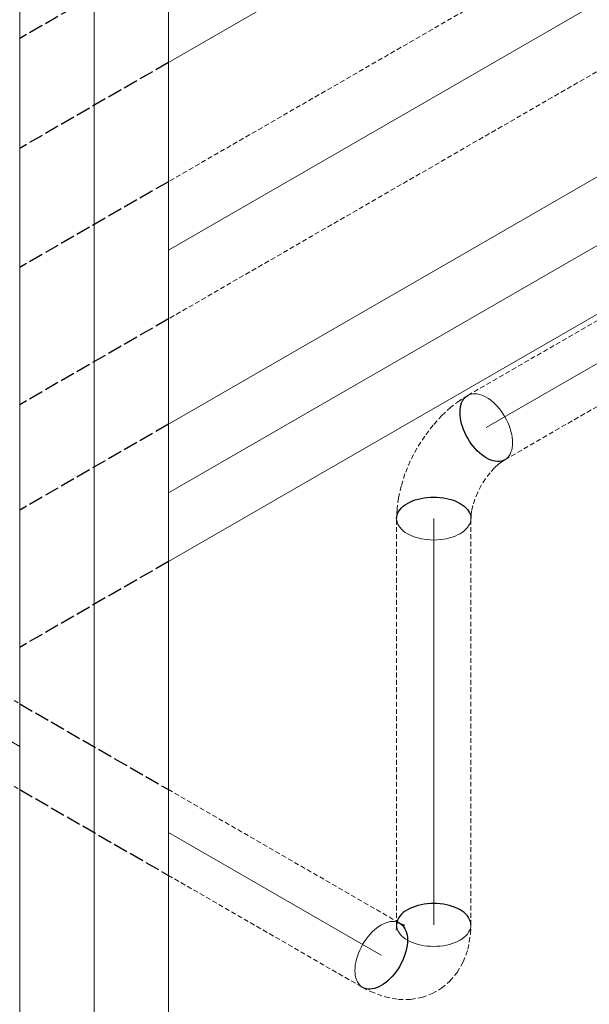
# Model space of a CAD drawing. Header units: millimetres. Extents: x 9824119 to 13672909, y -72394 to 462135.
# Tile 640 of 656: x 10377256 to 10377491, y -1656 to -1250. Entities that reach past the tile are written whole.
import ezdxf

# ---------------------------------------------------------------- set-up
doc = ezdxf.new("R2010")
doc.units = ezdxf.units.MM
doc.linetypes.add('Hidden', pattern=[3, 2, -1])
doc.linetypes.add('UnderFloor', pattern=[7.5, 6, -1.5])
doc.layers.add('PIPE-H1', color=7, linetype='Continuous')
doc.styles.add('ISOCPEUR', font='isocpeui.ttf')

# ---------------------------------------------------------------- blocks, each defined once
blk = doc.blocks.new('*U939')
at = {"layer": 'PIPE-H1', "color": 1, "linetype": 'Continuous', "lineweight": 20}
for p, q in [((10377256.02, -1729.64), (10377256.02, 4220.36)), ((10377317.25, -1729.64), (10377317.25, 4220.36))]:
    blk.add_line(p, q, dxfattribs=at)
at = {"layer": 'PIPE-H1', "color": 7, "linetype": 'Continuous', "lineweight": 5}
blk.add_line((10377286.63, -1729.64), (10377286.63, 4220.36), dxfattribs=at)
blk = doc.blocks.new('*U1991')
at = {"layer": 'PIPE-H1', "color": 82, "linetype": 'Continuous', "lineweight": 20}
blk.add_line((10377522.29, -1149.46), (10377317.25, -1267.84), dxfattribs=at)
at = {"layer": 'PIPE-H1', "color": 1, "linetype": 'UnderFloor', "lineweight": -3}
for p, q in [((10377317.25, -1222.59), (10377256.02, -1257.94)), ((10377317.25, -1267.84), (10377256.02, -1303.2))]:
    blk.add_line(p, q, dxfattribs=at)
blk = doc.blocks.new('*U2315')
at = {"layer": 'PIPE-H1', "color": 1, "linetype": 'UnderFloor', "lineweight": -3}
for p, q in [((10377137.7, -1463.8), (10377144.54, -1467.74)), ((10377169.05, -1481.9), (10377230.29, -1517.25)), ((10377122.39, -1490.31), (10377144.54, -1503.1)), ((10377156.27, -1509.88), (10377230.29, -1552.61)), ((10377256.02, -1532.11), (10377317.25, -1567.46)), ((10377256.02, -1567.46), (10377317.25, -1602.82)), ((10377411.28, -1621.75), (10377412.6, -1622.51))]:
    blk.add_line(p, q, dxfattribs=at)
at = {"layer": 'PIPE-H1', "color": 5, "linetype": 'Hidden', "lineweight": 20}
for p, q in [((10377144.54, -1467.74), (10377169.05, -1481.9)), ((10377144.54, -1503.1), (10377156.27, -1509.88)), ((10377230.29, -1517.25), (10377256.02, -1532.11)), ((10377230.29, -1552.61), (10377256.02, -1567.46)), ((10377317.25, -1567.46), (10377411.28, -1621.75)), ((10377317.25, -1602.82), (10377397.29, -1649.03))]:
    blk.add_line(p, q, dxfattribs=at)
at = {"layer": 'PIPE-H1', "color": 7, "linetype": 'Continuous', "lineweight": 20}
for p, q in [((10377144.54, -1485.42), (10377169.05, -1499.58)), ((10377230.29, -1534.93), (10377256.02, -1549.78)), ((10377317.25, -1585.14), (10377404.94, -1635.77))]:
    blk.add_line(p, q, dxfattribs=at)
blk = doc.blocks.new('*U2316')
at = {"layer": 'PIPE-H1', "color": 1, "linetype": 'UnderFloor', "lineweight": -3}
for p, q in [((10377421.36, -1614.96), (10377420.12, -1615.26)), ((10377422.63, -1614.73), (10377421.36, -1614.96)), ((10377423.94, -1614.56), (10377422.63, -1614.73)), ((10377425.26, -1614.46), (10377423.94, -1614.56)), ((10377426.59, -1614.43), (10377425.26, -1614.46)), ((10377427.93, -1614.46), (10377426.59, -1614.43)), ((10377429.25, -1614.56), (10377427.93, -1614.46)), ((10377430.56, -1614.73), (10377429.25, -1614.56)), ((10377431.83, -1614.96), (10377430.56, -1614.73)), ((10377433.06, -1615.26), (10377431.83, -1614.96)), ((10377413.34, -1618.85), (10377412.72, -1619.53)), ((10377414.05, -1618.2), (10377413.34, -1618.85)), ((10377414.87, -1617.59), (10377414.05, -1618.2)), ((10377415.77, -1617.02), (10377414.87, -1617.59)), ((10377416.75, -1616.5), (10377415.77, -1617.02)), ((10377417.81, -1616.03), (10377416.75, -1616.5)), ((10377418.94, -1615.61), (10377417.81, -1616.03)), ((10377420.12, -1615.26), (10377418.94, -1615.61)), ((10377434.25, -1615.61), (10377433.06, -1615.26)), ((10377435.38, -1616.03), (10377434.25, -1615.61)), ((10377436.43, -1616.5), (10377435.38, -1616.03)), ((10377437.42, -1617.02), (10377436.43, -1616.5)), ((10377438.32, -1617.59), (10377437.42, -1617.02)), ((10377439.13, -1618.2), (10377438.32, -1617.59)), ((10377439.85, -1618.85), (10377439.13, -1618.2)), ((10377440.47, -1619.53), (10377439.85, -1618.85)), ((10377411.34, -1622.5), (10377411.28, -1623.27)), ((10377411.52, -1621.73), (10377411.34, -1622.5)), ((10377411.81, -1620.98), (10377411.52, -1621.73)), ((10377412.21, -1620.24), (10377411.81, -1620.98)), ((10377412.72, -1619.53), (10377412.21, -1620.24)), ((10377412.6, -1622.51), (10377413.24, -1622.95)), ((10377413.24, -1622.95), (10377413.81, -1623.48)), ((10377440.98, -1620.24), (10377440.47, -1619.53)), ((10377441.38, -1620.98), (10377440.98, -1620.24)), ((10377441.67, -1621.73), (10377441.38, -1620.98)), ((10377441.85, -1622.5), (10377441.67, -1621.73)), ((10377441.9, -1623.27), (10377441.85, -1622.5)), ((10377413.81, -1623.48), (10377414.32, -1624.11)), ((10377414.26, -1623.27), (10377414.51, -1623.36)), ((10377414.32, -1624.11), (10377414.75, -1624.82)), ((10377414.75, -1624.82), (10377415.12, -1625.62)), ((10377415.12, -1625.62), (10377415.4, -1626.5)), ((10377415.4, -1626.5), (10377415.6, -1627.44)), ((10377415.6, -1627.44), (10377415.73, -1628.45)), ((10377415.73, -1630.63), (10377415.6, -1631.78)), ((10377415.73, -1628.45), (10377415.77, -1629.52)), ((10377415.77, -1629.52), (10377415.73, -1630.63)), ((10377415.12, -1634.17), (10377414.75, -1635.39)), ((10377415.4, -1632.97), (10377415.12, -1634.17)), ((10377415.6, -1631.78), (10377415.4, -1632.97)), ((10377413.24, -1639.02), (10377412.6, -1640.19)), ((10377413.81, -1637.82), (10377413.24, -1639.02)), ((10377414.32, -1636.61), (10377413.81, -1637.82)), ((10377414.75, -1635.39), (10377414.32, -1636.61)), ((10377410.36, -1643.47), (10377409.52, -1644.46)), ((10377411.15, -1642.42), (10377410.36, -1643.47)), ((10377411.9, -1641.33), (10377411.15, -1642.42)), ((10377412.6, -1640.19), (10377411.9, -1641.33)), ((10377406.82, -1646.99), (10377405.89, -1647.68)), ((10377407.75, -1646.22), (10377406.82, -1646.99)), ((10377408.65, -1645.38), (10377407.75, -1646.22)), ((10377409.52, -1644.46), (10377408.65, -1645.38)), ((10377397.98, -1649.36), (10377397.29, -1649.03)), ((10377398.73, -1649.59), (10377397.98, -1649.36)), ((10377399.53, -1649.72), (10377398.73, -1649.59)), ((10377400.37, -1649.74), (10377399.53, -1649.72)), ((10377401.24, -1649.65), (10377400.37, -1649.74)), ((10377402.14, -1649.46), (10377401.24, -1649.65)), ((10377403.06, -1649.16), (10377402.14, -1649.46)), ((10377404, -1648.77), (10377403.06, -1649.16)), ((10377404.94, -1648.27), (10377404, -1648.77)), ((10377405.89, -1647.68), (10377404.94, -1648.27))]:
    blk.add_line(p, q, dxfattribs=at)
at = {"layer": 'PIPE-H1', "color": 5, "linetype": 'Hidden', "lineweight": 20}
for p, q in [((10377404.94, -1623.27), (10377405.89, -1622.77)), ((10377405.89, -1622.77), (10377406.82, -1622.37)), ((10377406.82, -1622.37), (10377407.75, -1622.08)), ((10377407.75, -1622.08), (10377408.65, -1621.88)), ((10377408.65, -1621.88), (10377409.52, -1621.8)), ((10377409.52, -1621.8), (10377410.36, -1621.82)), ((10377410.36, -1621.82), (10377411.15, -1621.94)), ((10377411.15, -1621.94), (10377411.9, -1622.18)), ((10377411.9, -1622.18), (10377412.6, -1622.51)), ((10377412.6, -1622.51), (10377413.49, -1622.97)), ((10377413.49, -1622.97), (10377414.26, -1623.27)), ((10377399.53, -1628.07), (10377400.37, -1627.08)), ((10377400.37, -1627.08), (10377401.24, -1626.16)), ((10377401.24, -1626.16), (10377402.14, -1625.31)), ((10377402.14, -1625.31), (10377403.06, -1624.54)), ((10377403.06, -1624.54), (10377404, -1623.86)), ((10377404, -1623.86), (10377404.94, -1623.27)), ((10377411.07, -1625.35), (10377411.24, -1624.27)), ((10377411.24, -1624.27), (10377411.28, -1623.27)), ((10377411.28, -1623.27), (10377411.34, -1624.04)), ((10377411.34, -1624.04), (10377411.52, -1624.8)), ((10377411.52, -1624.8), (10377411.81, -1625.56)), ((10377411.81, -1625.56), (10377412.21, -1626.29)), ((10377412.21, -1626.29), (10377412.72, -1627)), ((10377412.72, -1627), (10377413.34, -1627.69)), ((10377439.85, -1627.69), (10377440.47, -1627)), ((10377440.47, -1627), (10377440.98, -1626.29)), ((10377440.64, -1633.27), (10377441.75, -1626.94)), ((10377440.98, -1626.29), (10377441.38, -1625.56)), ((10377441.38, -1625.56), (10377441.67, -1624.8)), ((10377441.67, -1624.8), (10377441.85, -1624.04)), ((10377441.75, -1626.94), (10377441.9, -1623.27)), ((10377441.85, -1624.04), (10377441.9, -1623.27)), ((10377397.29, -1631.35), (10377397.98, -1630.21)), ((10377397.98, -1630.21), (10377398.73, -1629.11)), ((10377398.73, -1629.11), (10377399.53, -1628.07)), ((10377413.34, -1627.69), (10377414.05, -1628.34)), ((10377414.05, -1628.34), (10377414.87, -1628.95)), ((10377414.87, -1628.95), (10377415.77, -1629.52)), ((10377415.77, -1629.52), (10377416.75, -1630.04)), ((10377416.75, -1630.04), (10377417.81, -1630.51)), ((10377417.81, -1630.51), (10377418.94, -1630.92)), ((10377418.94, -1630.92), (10377420.12, -1631.28)), ((10377420.12, -1631.28), (10377421.36, -1631.57)), ((10377431.83, -1631.57), (10377433.06, -1631.28)), ((10377433.06, -1631.28), (10377434.25, -1630.92)), ((10377434.25, -1630.92), (10377435.38, -1630.51)), ((10377435.38, -1630.51), (10377436.43, -1630.04)), ((10377436.43, -1630.04), (10377437.42, -1629.52)), ((10377437.42, -1629.52), (10377438.32, -1628.95)), ((10377438.32, -1628.95), (10377439.13, -1628.34)), ((10377439.13, -1628.34), (10377439.85, -1627.69)), ((10377395.13, -1636.15), (10377395.57, -1634.93)), ((10377395.57, -1634.93), (10377396.08, -1633.72)), ((10377396.08, -1633.72), (10377396.65, -1632.52)), ((10377396.65, -1632.52), (10377397.29, -1631.35)), ((10377421.36, -1631.57), (10377422.63, -1631.81)), ((10377422.63, -1631.81), (10377423.94, -1631.97)), ((10377423.94, -1631.97), (10377425.26, -1632.07)), ((10377425.26, -1632.07), (10377426.59, -1632.11)), ((10377426.59, -1632.11), (10377427.93, -1632.07)), ((10377427.93, -1632.07), (10377429.25, -1631.97)), ((10377429.25, -1631.97), (10377430.56, -1631.81)), ((10377430.56, -1631.81), (10377431.83, -1631.57)), ((10377438.75, -1638.51), (10377440.64, -1633.27)), ((10377394.28, -1639.75), (10377394.49, -1638.57)), ((10377394.49, -1638.57), (10377394.77, -1637.37)), ((10377394.77, -1637.37), (10377395.13, -1636.15)), ((10377436.25, -1642.86), (10377438.75, -1638.51)), ((10377394.12, -1642.02), (10377394.16, -1640.9)), ((10377394.16, -1643.08), (10377394.12, -1642.02)), ((10377394.16, -1640.9), (10377394.28, -1639.75)), ((10377394.28, -1644.09), (10377394.16, -1643.08)), ((10377433.24, -1646.45), (10377436.25, -1642.86)), ((10377394.49, -1645.04), (10377394.28, -1644.09)), ((10377394.77, -1645.92), (10377394.49, -1645.04)), ((10377395.13, -1646.72), (10377394.77, -1645.92)), ((10377395.57, -1647.43), (10377395.13, -1646.72)), ((10377396.08, -1648.06), (10377395.57, -1647.43)), ((10377429.79, -1649.35), (10377433.24, -1646.45)), ((10377396.65, -1648.59), (10377396.08, -1648.06)), ((10377397.29, -1649.03), (10377396.65, -1648.59)), ((10377397.29, -1649.03), (10377400.55, -1650.72)), ((10377400.55, -1650.72), (10377406.58, -1652.94)), ((10377421.69, -1653.11), (10377425.93, -1651.57)), ((10377425.93, -1651.57), (10377429.79, -1649.35)), ((10377406.58, -1652.94), (10377412.06, -1653.92)), ((10377412.06, -1653.92), (10377417.08, -1653.92)), ((10377417.08, -1653.92), (10377421.69, -1653.11))]:
    blk.add_line(p, q, dxfattribs=at)
blk = doc.blocks.new('*U2317')
at = {"layer": 'PIPE-H1', "color": 5, "linetype": 'Hidden', "lineweight": 20}
for p, q in [((10377411.28, -1623.27), (10377411.28, -1455.77)), ((10377441.9, -1623.27), (10377441.9, -1455.77))]:
    blk.add_line(p, q, dxfattribs=at)
at = {"layer": 'PIPE-H1', "color": 7, "linetype": 'Continuous', "lineweight": 20}
blk.add_line((10377426.59, -1623.27), (10377426.59, -1455.77), dxfattribs=at)
blk = doc.blocks.new('*U2319')
at = {"layer": 'PIPE-H1', "color": 1, "linetype": 'Continuous', "lineweight": 20}
for p, q in [((10377522.29, -1298.56), (10377317.25, -1416.93)), ((10377522.29, -1355.12), (10377317.25, -1473.5))]:
    blk.add_line(p, q, dxfattribs=at)
at = {"layer": 'PIPE-H1', "color": 7, "linetype": 'Continuous', "lineweight": 5}
blk.add_line((10377522.29, -1326.84), (10377317.25, -1445.22), dxfattribs=at)
at = {"layer": 'PIPE-H1', "color": 1, "linetype": 'UnderFloor', "lineweight": -3}
for p, q in [((10377317.25, -1416.93), (10377256.02, -1452.29)), ((10377317.25, -1473.5), (10377256.02, -1508.86))]:
    blk.add_line(p, q, dxfattribs=at)
blk = doc.blocks.new('*U2323')
at = {"layer": 'PIPE-H1', "color": 5, "linetype": 'Hidden', "lineweight": 20}
for p, q in [((10377437.17, -1407.19), (10377433.62, -1409.92)), ((10377440.59, -1405.01), (10377437.17, -1407.19)), ((10377440.59, -1405.01), (10377441.29, -1404.68)), ((10377441.29, -1404.68), (10377442.04, -1404.44)), ((10377442.04, -1404.44), (10377442.83, -1404.32)), ((10377442.83, -1404.32), (10377443.67, -1404.3)), ((10377443.67, -1404.3), (10377444.54, -1404.38)), ((10377444.54, -1404.38), (10377445.44, -1404.58)), ((10377445.44, -1404.58), (10377446.36, -1404.87)), ((10377446.36, -1404.87), (10377447.3, -1405.27)), ((10377447.3, -1405.27), (10377448.24, -1405.77)), ((10377448.24, -1405.77), (10377449.19, -1406.36)), ((10377449.19, -1406.36), (10377450.12, -1407.04)), ((10377450.12, -1407.04), (10377451.05, -1407.81)), ((10377451.05, -1407.81), (10377451.95, -1408.66)), ((10377433.62, -1409.92), (10377429.98, -1413.26)), ((10377451.95, -1408.66), (10377452.82, -1409.58)), ((10377452.82, -1409.58), (10377453.66, -1410.57)), ((10377453.66, -1410.57), (10377454.45, -1411.61)), ((10377454.45, -1411.61), (10377455.2, -1412.71)), ((10377429.98, -1413.26), (10377426.35, -1417.23)), ((10377455.2, -1412.71), (10377455.9, -1413.85)), ((10377455.9, -1413.85), (10377456.54, -1415.02)), ((10377456.54, -1415.02), (10377457.11, -1416.22)), ((10377457.11, -1416.22), (10377457.62, -1417.43)), ((10377426.35, -1417.23), (10377422.86, -1421.78)), ((10377457.62, -1417.43), (10377458.06, -1418.65)), ((10377458.06, -1418.65), (10377458.42, -1419.87)), ((10377458.42, -1419.87), (10377458.7, -1421.07)), ((10377422.86, -1421.78), (10377419.68, -1426.77)), ((10377458.7, -1421.07), (10377458.91, -1422.25)), ((10377458.91, -1422.25), (10377459.03, -1423.4)), ((10377459.03, -1423.4), (10377459.07, -1424.52)), ((10377419.68, -1426.77), (10377416.94, -1432.03)), ((10377458.7, -1427.54), (10377458.42, -1428.42)), ((10377458.91, -1426.59), (10377458.7, -1427.54)), ((10377459.03, -1425.58), (10377458.91, -1426.59)), ((10377459.07, -1424.52), (10377459.03, -1425.58)), ((10377416.94, -1432.03), (10377414.75, -1437.32)), ((10377454.74, -1432.27), (10377453.3, -1433.38)), ((10377455.9, -1431.53), (10377454.74, -1432.27)), ((10377456.54, -1431.09), (10377455.9, -1431.53)), ((10377457.11, -1430.56), (10377456.54, -1431.09)), ((10377457.62, -1429.93), (10377457.11, -1430.56)), ((10377458.06, -1429.22), (10377457.62, -1429.93)), ((10377458.42, -1428.42), (10377458.06, -1429.22)), ((10377451.63, -1434.91), (10377449.8, -1436.91)), ((10377453.3, -1433.38), (10377451.63, -1434.91)), ((10377414.75, -1437.32), (10377413.13, -1442.45)), ((10377447.94, -1439.34), (10377446.19, -1442.08)), ((10377449.8, -1436.91), (10377447.94, -1439.34)), ((10377413.13, -1442.45), (10377412.05, -1447.27)), ((10377446.19, -1442.08), (10377444.69, -1444.97)), ((10377412.05, -1447.27), (10377411.46, -1451.72)), ((10377443.52, -1447.8), (10377442.7, -1450.38)), ((10377444.69, -1444.97), (10377443.52, -1447.8)), ((10377411.46, -1451.72), (10377411.28, -1455.77)), ((10377442.21, -1452.59), (10377441.97, -1454.39)), ((10377442.7, -1450.38), (10377442.21, -1452.59)), ((10377411.34, -1456.54), (10377411.28, -1455.77)), ((10377411.52, -1457.3), (10377411.34, -1456.54)), ((10377441.85, -1456.54), (10377441.67, -1457.3)), ((10377441.9, -1455.77), (10377441.85, -1456.54)), ((10377441.97, -1454.39), (10377441.9, -1455.77)), ((10377411.81, -1458.06), (10377411.52, -1457.3)), ((10377412.21, -1458.79), (10377411.81, -1458.06)), ((10377412.72, -1459.5), (10377412.21, -1458.79)), ((10377413.34, -1460.19), (10377412.72, -1459.5)), ((10377414.05, -1460.84), (10377413.34, -1460.19)), ((10377414.87, -1461.45), (10377414.05, -1460.84)), ((10377439.13, -1460.84), (10377438.32, -1461.45)), ((10377439.85, -1460.19), (10377439.13, -1460.84)), ((10377440.47, -1459.5), (10377439.85, -1460.19)), ((10377440.98, -1458.79), (10377440.47, -1459.5)), ((10377441.38, -1458.06), (10377440.98, -1458.79)), ((10377441.67, -1457.3), (10377441.38, -1458.06)), ((10377415.77, -1462.02), (10377414.87, -1461.45)), ((10377416.75, -1462.54), (10377415.77, -1462.02)), ((10377417.81, -1463.01), (10377416.75, -1462.54)), ((10377418.94, -1463.42), (10377417.81, -1463.01)), ((10377420.12, -1463.78), (10377418.94, -1463.42)), ((10377421.36, -1464.07), (10377420.12, -1463.78)), ((10377422.63, -1464.31), (10377421.36, -1464.07)), ((10377423.94, -1464.47), (10377422.63, -1464.31)), ((10377425.26, -1464.57), (10377423.94, -1464.47)), ((10377426.59, -1464.61), (10377425.26, -1464.57)), ((10377427.93, -1464.57), (10377426.59, -1464.61)), ((10377429.25, -1464.47), (10377427.93, -1464.57)), ((10377430.56, -1464.31), (10377429.25, -1464.47)), ((10377431.83, -1464.07), (10377430.56, -1464.31)), ((10377433.06, -1463.78), (10377431.83, -1464.07)), ((10377434.25, -1463.42), (10377433.06, -1463.78)), ((10377435.38, -1463.01), (10377434.25, -1463.42)), ((10377436.43, -1462.54), (10377435.38, -1463.01)), ((10377437.42, -1462.02), (10377436.43, -1462.54)), ((10377438.32, -1461.45), (10377437.42, -1462.02))]:
    blk.add_line(p, q, dxfattribs=at)
at = {"layer": 'PIPE-H1', "color": 1, "linetype": 'UnderFloor', "lineweight": -3}
for p, q in [((10377437.79, -1409), (10377438.07, -1408.12)), ((10377438.07, -1408.12), (10377438.43, -1407.32)), ((10377438.43, -1407.32), (10377438.87, -1406.61)), ((10377438.87, -1406.61), (10377439.38, -1405.98)), ((10377439.38, -1405.98), (10377439.95, -1405.45)), ((10377439.95, -1405.45), (10377440.59, -1405.01)), ((10377437.42, -1412.02), (10377437.46, -1410.95)), ((10377437.46, -1413.13), (10377437.42, -1412.02)), ((10377437.46, -1410.95), (10377437.58, -1409.94)), ((10377437.58, -1409.94), (10377437.79, -1409)), ((10377437.58, -1414.28), (10377437.46, -1413.13)), ((10377437.79, -1415.47), (10377437.58, -1414.28)), ((10377438.07, -1416.67), (10377437.79, -1415.47)), ((10377438.43, -1417.89), (10377438.07, -1416.67)), ((10377438.87, -1419.11), (10377438.43, -1417.89)), ((10377439.38, -1420.32), (10377438.87, -1419.11)), ((10377439.95, -1421.52), (10377439.38, -1420.32)), ((10377440.59, -1422.69), (10377439.95, -1421.52)), ((10377441.29, -1423.83), (10377440.59, -1422.69)), ((10377442.04, -1424.92), (10377441.29, -1423.83)), ((10377442.83, -1425.97), (10377442.04, -1424.92)), ((10377443.67, -1426.96), (10377442.83, -1425.97)), ((10377444.54, -1427.88), (10377443.67, -1426.96)), ((10377445.44, -1428.72), (10377444.54, -1427.88)), ((10377446.36, -1429.49), (10377445.44, -1428.72)), ((10377447.3, -1430.18), (10377446.36, -1429.49)), ((10377448.24, -1430.77), (10377447.3, -1430.18)), ((10377449.19, -1431.27), (10377448.24, -1430.77)), ((10377450.12, -1431.66), (10377449.19, -1431.27)), ((10377451.05, -1431.96), (10377450.12, -1431.66)), ((10377451.95, -1432.15), (10377451.05, -1431.96)), ((10377452.82, -1432.24), (10377451.95, -1432.15)), ((10377453.66, -1432.22), (10377452.82, -1432.24)), ((10377454.45, -1432.09), (10377453.66, -1432.22)), ((10377455.2, -1431.86), (10377454.45, -1432.09)), ((10377455.9, -1431.53), (10377455.2, -1431.86)), ((10377416.75, -1449), (10377417.81, -1448.53)), ((10377417.81, -1448.53), (10377418.94, -1448.11)), ((10377418.94, -1448.11), (10377420.12, -1447.76)), ((10377420.12, -1447.76), (10377421.36, -1447.46)), ((10377421.36, -1447.46), (10377422.63, -1447.23)), ((10377422.63, -1447.23), (10377423.94, -1447.06)), ((10377423.94, -1447.06), (10377425.26, -1446.96)), ((10377425.26, -1446.96), (10377426.59, -1446.93)), ((10377426.59, -1446.93), (10377427.93, -1446.96)), ((10377427.93, -1446.96), (10377429.25, -1447.06)), ((10377429.25, -1447.06), (10377430.56, -1447.23)), ((10377430.56, -1447.23), (10377431.83, -1447.46)), ((10377431.83, -1447.46), (10377433.06, -1447.76)), ((10377433.06, -1447.76), (10377434.25, -1448.11)), ((10377434.25, -1448.11), (10377435.38, -1448.53)), ((10377435.38, -1448.53), (10377436.43, -1449)), ((10377411.81, -1453.48), (10377412.21, -1452.74)), ((10377412.21, -1452.74), (10377412.72, -1452.03)), ((10377412.72, -1452.03), (10377413.34, -1451.35)), ((10377413.34, -1451.35), (10377414.05, -1450.7)), ((10377414.05, -1450.7), (10377414.87, -1450.09)), ((10377414.87, -1450.09), (10377415.77, -1449.52)), ((10377415.77, -1449.52), (10377416.75, -1449)), ((10377436.43, -1449), (10377437.42, -1449.52)), ((10377437.42, -1449.52), (10377438.32, -1450.09)), ((10377438.32, -1450.09), (10377439.13, -1450.7)), ((10377439.13, -1450.7), (10377439.85, -1451.35)), ((10377439.85, -1451.35), (10377440.47, -1452.03)), ((10377440.47, -1452.03), (10377440.98, -1452.74)), ((10377440.98, -1452.74), (10377441.38, -1453.48)), ((10377411.28, -1455.77), (10377411.34, -1455)), ((10377411.34, -1455), (10377411.52, -1454.23)), ((10377411.52, -1454.23), (10377411.81, -1453.48)), ((10377441.38, -1453.48), (10377441.67, -1454.23)), ((10377441.67, -1454.23), (10377441.85, -1455)), ((10377441.85, -1455), (10377441.9, -1455.77))]:
    blk.add_line(p, q, dxfattribs=at)
blk = doc.blocks.new('*U2324')
at = {"layer": 'PIPE-H1', "color": 5, "linetype": 'Hidden', "lineweight": 20}
for p, q in [((10377548.84, -1342.51), (10377440.59, -1405.01)), ((10377549.54, -1342.18), (10377548.84, -1342.51)), ((10377550.29, -1341.94), (10377549.54, -1342.18)), ((10377551.09, -1341.82), (10377550.29, -1341.94)), ((10377551.92, -1341.8), (10377551.09, -1341.82)), ((10377552.8, -1341.88), (10377551.92, -1341.8)), ((10377553.7, -1342.08), (10377552.8, -1341.88)), ((10377554.62, -1342.37), (10377553.7, -1342.08)), ((10377555.55, -1342.77), (10377554.62, -1342.37)), ((10377556.5, -1343.27), (10377555.55, -1342.77)), ((10377557.44, -1343.86), (10377556.5, -1343.27)), ((10377558.38, -1344.54), (10377557.44, -1343.86)), ((10377559.3, -1345.31), (10377558.38, -1344.54)), ((10377560.2, -1346.16), (10377559.3, -1345.31)), ((10377561.07, -1347.08), (10377560.2, -1346.16)), ((10377561.91, -1348.07), (10377561.07, -1347.08)), ((10377562.71, -1349.11), (10377561.91, -1348.07)), ((10377563.46, -1350.21), (10377562.71, -1349.11)), ((10377564.15, -1351.35), (10377563.46, -1350.21)), ((10377564.79, -1352.52), (10377564.15, -1351.35)), ((10377565.37, -1353.72), (10377564.79, -1352.52)), ((10377565.87, -1354.93), (10377565.37, -1353.72)), ((10377566.31, -1356.15), (10377565.87, -1354.93)), ((10377566.67, -1357.37), (10377566.31, -1356.15)), ((10377566.95, -1358.57), (10377566.67, -1357.37)), ((10377567.16, -1359.75), (10377566.95, -1358.57)), ((10377567.28, -1360.9), (10377567.16, -1359.75)), ((10377567.16, -1364.09), (10377567.28, -1363.08)), ((10377567.32, -1362.02), (10377567.28, -1360.9)), ((10377567.28, -1363.08), (10377567.32, -1362.02)), ((10377565.37, -1368.06), (10377565.87, -1367.43)), ((10377565.87, -1367.43), (10377566.31, -1366.72)), ((10377566.31, -1366.72), (10377566.67, -1365.92)), ((10377566.67, -1365.92), (10377566.95, -1365.04)), ((10377566.95, -1365.04), (10377567.16, -1364.09)), ((10377564.15, -1369.03), (10377455.9, -1431.53)), ((10377564.15, -1369.03), (10377564.79, -1368.59)), ((10377564.79, -1368.59), (10377565.37, -1368.06))]:
    blk.add_line(p, q, dxfattribs=at)
at = {"layer": 'PIPE-H1', "color": 1, "linetype": 'UnderFloor', "lineweight": -3}
for p, q in [((10377548.21, -1342.95), (10377547.63, -1343.48)), ((10377548.84, -1342.51), (10377548.21, -1342.95)), ((10377546.04, -1346.5), (10377545.84, -1347.44)), ((10377546.33, -1345.62), (10377546.04, -1346.5)), ((10377546.69, -1344.82), (10377546.33, -1345.62)), ((10377547.12, -1344.11), (10377546.69, -1344.82)), ((10377547.63, -1343.48), (10377547.12, -1344.11)), ((10377545.71, -1348.45), (10377545.67, -1349.52)), ((10377545.67, -1349.52), (10377545.71, -1350.63)), ((10377545.84, -1347.44), (10377545.71, -1348.45)), ((10377545.71, -1350.63), (10377545.84, -1351.78)), ((10377545.84, -1351.78), (10377546.04, -1352.97)), ((10377546.04, -1352.97), (10377546.33, -1354.17)), ((10377546.33, -1354.17), (10377546.69, -1355.39)), ((10377546.69, -1355.39), (10377547.12, -1356.61)), ((10377547.12, -1356.61), (10377547.63, -1357.82)), ((10377547.63, -1357.82), (10377548.21, -1359.02)), ((10377548.21, -1359.02), (10377548.84, -1360.19)), ((10377548.84, -1360.19), (10377549.54, -1361.33)), ((10377549.54, -1361.33), (10377550.29, -1362.42)), ((10377550.29, -1362.42), (10377551.09, -1363.47)), ((10377551.09, -1363.47), (10377551.92, -1364.46)), ((10377551.92, -1364.46), (10377552.8, -1365.38)), ((10377552.8, -1365.38), (10377553.7, -1366.22)), ((10377553.7, -1366.22), (10377554.62, -1366.99)), ((10377554.62, -1366.99), (10377555.55, -1367.68)), ((10377555.55, -1367.68), (10377556.5, -1368.27)), ((10377556.5, -1368.27), (10377557.44, -1368.77)), ((10377557.44, -1368.77), (10377558.38, -1369.16)), ((10377558.38, -1369.16), (10377559.3, -1369.46)), ((10377559.3, -1369.46), (10377560.2, -1369.65)), ((10377560.2, -1369.65), (10377561.07, -1369.74)), ((10377561.07, -1369.74), (10377561.91, -1369.72)), ((10377561.91, -1369.72), (10377562.71, -1369.59)), ((10377562.71, -1369.59), (10377563.46, -1369.36)), ((10377563.46, -1369.36), (10377564.15, -1369.03))]:
    blk.add_line(p, q, dxfattribs=at)
at = {"layer": 'PIPE-H1', "color": 7, "linetype": 'Continuous', "lineweight": 20}
blk.add_line((10377556.5, -1355.77), (10377448.24, -1418.27), dxfattribs=at)
blk = doc.blocks.new('*U2370')
at = {"layer": 'PIPE-H1', "color": 5, "linetype": 'Hidden', "lineweight": 20}
for p, q in [((10377522.29, -1198.56), (10377317.25, -1316.93)), ((10377522.29, -1255.12), (10377317.25, -1373.5))]:
    blk.add_line(p, q, dxfattribs=at)
at = {"layer": 'PIPE-H1', "color": 7, "linetype": 'Continuous', "lineweight": 20}
blk.add_line((10377522.29, -1226.84), (10377317.25, -1345.22), dxfattribs=at)
at = {"layer": 'PIPE-H1', "color": 1, "linetype": 'UnderFloor', "lineweight": -3}
for p, q in [((10377317.25, -1316.93), (10377256.02, -1352.29)), ((10377317.25, -1373.5), (10377256.02, -1408.86))]:
    blk.add_line(p, q, dxfattribs=at)

msp = doc.modelspace()

# ---------------------------------------------------------------- block references
at = {"layer": 'PIPE-H1'}
for name in ['*U939', '*U1991', '*U2370', '*U2319', '*U2324', '*U2323', '*U2317', '*U2315', '*U2316']:
    msp.add_blockref(name, (0, 0), dxfattribs=at)

# ---------------------------------------------------------------- texts
at = {"char_height": 300, "attachment_point": 1, "style": 'ISOCPEUR'}
for s, insert, width in [('\\pi13638.10589;{\\fISOCPEUR|b0|i0|c204|p34;\\H1.66667x;\\L\\C7;\\P\\pi10874.35036;\\H1.1x;Общие указания\\l\\P\\pi13638.10589;\\P\\pi-900,l1200,t1200;\\H0.72727x;1.^IПроект выполнен на основании задания заказчика и задания на проектирование архитектурно-строительных чертежей.\\P2.^IПроект соответствует действующим нормам :\\P\\pl900,t900;\\fSymbol|b0|i0|c2|p18;·^I\\fISOCPEUR|b0|i0|c204|p34;КМК 2. 04.05-97* "Отопление, вентиляция и кондиционирование воздуха".\\P\\fSymbol|b0|i0|c2|p18;·^I\\fISOCPEUR|b0|i0|c204|p34;ШНК 2.08.02-09* "Общественные здания и сооружение" \\P\\fSymbol|b0|i0|c2|p18;·^I\\fISOCPEUR|b0|i0|c204|p34;КМК 2.01.01-94 "Климатические и физико-геологические данные для проектирования".\\P\\fSymbol|b0|i0|c2|p18;·^I\\fISOCPEUR|b0|i0|c204|p34;КМК 2.01.04-97* "Строительная теплотехника".\\P\\fSymbol|b0|i0|c2|p18;·^I\\fISOCPEUR|b0|i0|c204|p34;ГОСТ 21.602-2003 "Правила выполнения рабочей документации отопления, вентиляции и кондиционирования".\\P\\fSymbol|b0|i0|c2|p18;·^I\\fISOCPEUR|b0|i0|c204|p34;ШНК \\fISOCPEUR|b0|i0|c186|p34;2.01.02-04\\fISOCPEUR|b0|i0|c204|p34; - \\fISOCPEUR|b0|i0|c186|p34;"\\fISOCPEUR|b0|i0|c204|p34;Пожарная безопасность зданий и сооружений\\fISOCPEUR|b0|i0|c186|p34;"\\fISOCPEUR|b0|i0|c204|p34;;\\P\\pl1200,t1200;3.^I  Расчетные параметры наружного воздуха для проектирования отопления, вентиляции и кондиционирования воздуха приняты по КМК 2.01.01-94.\\P\\pi-300,l300,tz;      Для проектирования отопления, вентиляции и кондиционирования воздуха: \\P\\pl1500,t1500;-^IХолодный  период  года Тн\\fISOCPEUR|b0|i0|c186|p34;=-14.0°C\\fISOCPEUR|b0|i0|c204|p34;; I=-12,4 кДж/кг (Парам. Б);\\P-^IТеплый  период  года Тн=33°C; I=55,7 кДж/кг  (Парам. А);\\P-^IТеплый  период  года Тн=37,5°C; I=65,2 кДж/кг (Парам. Б);\\P-^IСкорость ветра  - V=1,6 м/сек - холодный период;\\P-^IСкорость ветра  - V=1,9 м/сек - теплый  период;\\P-^IПродолжительность отопительного периода  Zот.пер.=129суток;\\P-^IСредняя температура отопительного периода  tот.пер.=2,7°C;\\P-^IБарометрическое давление в районе строительства Рбар=950 Гпа.\\P\\pi600,l0,tz;\\P\\pi11458.1097;\\LТЕПЛОСНАБЖЕНИЕ\\P\\pi13638.10589;\\l\\P\\pi0;\\C0;В качестве источника тепла выбран установленный во дворе здания тепловой насос, рассчитанный на работу в температурном режиме 40–30 °C.^J^JСистема отопления спроектирована как двухтрубная, в ней используются напольный фанкойл.\\P^JОсновным источником тепла является тепловой насос. \\P^JОсновное охлаждение осуществляется с помощью\\Pтепловых насосов. Для отвода конденсата, образующегося в фанкойлах, предусмотрены дренажные трубы. Основные водосточные и обратные трубы выполнены из полипропилена. \\P\\pi600;^JОсновные подающие и обратные трубы выполнены из полипропилена. Слив воды из системы осуществляется через регулировочный узел. Для снижения теплопотерь через трубы выполнены работы по теплоизоляции.\\C7; \\P\\pi12278.10827;\\LОТОПЛЕНИЕ\\l\\P\\pi0;  Для достижения  комфортных условий в зимнее время и компенсации теплопотерь в помещениях установлены \\C0;фанкойл\\C7;ы обеспечивающие в помещениях нормируемую температуру воздуха:\\P\\pi-300,l1500,t1500;-^IКабинет врача +20°C.\\P-^IЗал       +22°C.\\P-^IФизиотерапия     +21°C.\\P\\pi0,l0,tz;   На каждом приборе предусматривается устанавка термостатического клапана и запорного крана. Рекомендуется применить трубопроводы стабильные полипропиленовые. Система теплоснабжения \\C0;фанкойл\\C7;ов двухтрубная с принудительной циркуляцией, горизонтальная. Удаление воздуха осуществляется из воздухоспускных кранов установленных в \\C0;фанкойл\\C7;ах. Все монтажные и наладочные работы проводить в соответствии с нормативными документами и инструкциям фирм-изготовителя.}', (9986122.19, 27067.08), 27276.2118), ('{\\fISOCPEUR|b0|i0|c204|p34;\\C7;^I\\A1;\\L\\P\\pi10515.36534;\\H1.33333x;ВЕНТИЛЯЦИЯ\\P\\pi0;\\l^IВ здании предусмотрена приточно-вытяжная вентиляция с естественным и \\Pмеханическим побуждением, для функционально различных и конструктивно раздельных групп \\Pпомещений.   ^I  \\P^IТакже предусматривается естественная вентиляция с удалением и поступлением воздуха через окна и двери.\\P^IУдаление воздуха из помещений производится с помощью вытяжных решеток.\\P^IМатериал воздуховодов - тонколистовая оцинкованная сталь по ГОСТ 14918-80.\\P^IВоздуховоды систем вытяжной вентиляции выполняются класса "Н" (нормально плотный).\\P^IМонтаж систем вентиляции выполнить в соответствии с \\A0;КМК 3.05.01.-9\\A1;7\\P\\A0;\\L\\P\\pi12075.36144;\\P\\pi7995.37164;ПРИМЕЧАНИЯ (ТЕПЛОСНАБЖЕНИЕ)\\P\\pi-900,l900,t900;\\l1.^IЧертеж читать совместно со спецификацией и с другими разделами проекта.\\P2.^IМонтаж оборудования и трубопроводов производить в соответствии с местными \\P\\pi0;действующими нормами и правилами, и требованиями завода-изготовителя оборудования.\\P\\pi-900;3.^IТрубопроводы системы теплоснабжения радиаторов приняты полипропиленовыми.\\P4.^IНа планах и схемах указаны наружный диаметр и толщина стенки полипропиленовых \\P\\pi0;трубопроводов.\\P\\pi-900;5.^IПриборы и трубопроводы нанесены условно.\\P6.^IУклон трубопроводов выполнить согласно схемам в сторону ближайшего вертикального \\P\\pi0;стояка.\\P\\pi-900;7.^IВсе отметки указаны от уровня пола этажа. \\P8.^IКрепить трубу в штробе каждые 2 метра.\\P9.^IТрубопроводы отопления, прокладываемые в полу покрыть трубчатой тепловой изоляцией \\P\\pi0;из вспученного полителена "Isocom" толщиной 9 мм.\\P\\pi-900;10.^IДиаметры запорно-регулирующей арматуры и фильтров соответствуют диаметру \\P\\pi0;трубопроводов, если не указано иное.\\P\\pi3390,l600,tz;\\P\\pi5455.37799,l0;\\LПРИМЕЧАНИЯ (ВЕНТИЛЯЦИЯ И КОНДИЦИОНИРОВАНИЕ)\\l\\P\\pi-900,l900,t900;1.^IВентиляционные системы показаны условно.\\P2.^IЧертеж читать совместно со спецификацией и остальными разделами проекта \\P3.^IВсе неплотности при пересечении инженерными коммуникациями огнестойких стен, \\P\\pi0;перекрытий и перегородок заделать материалами, соответствующими по степени \\Pогнестойкости пересекаемым ограждениям.\\P\\pi-900;4.^IВ сан-узлах двери не оборудованные переточными решетками, предусмотреть с \\P\\pi0;подрезкой дверного полотна, высота щели не менее 20 мм. Если конструкция дверей не \\Pпозволяет предусмотреть щели в нижней части, то необходимо выполнить установку \\Pжалюзийной решетки в нижней половине двери.\\P\\pi-900;5.^IРазместить все приборы для измерения температуры, давления и скорости потока в \\P\\pi0;доступных местах с прямыми секциями труб или воздуховодов наверху или внизу, \\Pсогласно рекомендациям завода изготовителя для точности показаний.\\P\\pi-900;6.^IУстановить расположение диффузоров, отдушин и вентиляционных решеток согласно \\P\\pi0;архитектурным планам потолка, освещения и другим деталям/узлам потолка и \\Pвыполнить незначительные изменения для обеспечения соответствия.\\P\\pi-900;7.^IМонтаж оборудования выполнить в соответствии с местными нормами и правилами, а \\P\\pi0;так же требованиями завода-изготовителя оборудования \\P\\pi-900;8.^IВсе отметки оборудований даны от пола этажа.\\P}', (10015733.61, 26003.42), 24350.7239)]:
    msp.add_mtext(s, dxfattribs=dict(at, insert=insert, width=width))

doc.saveas('drawing.dxf')
